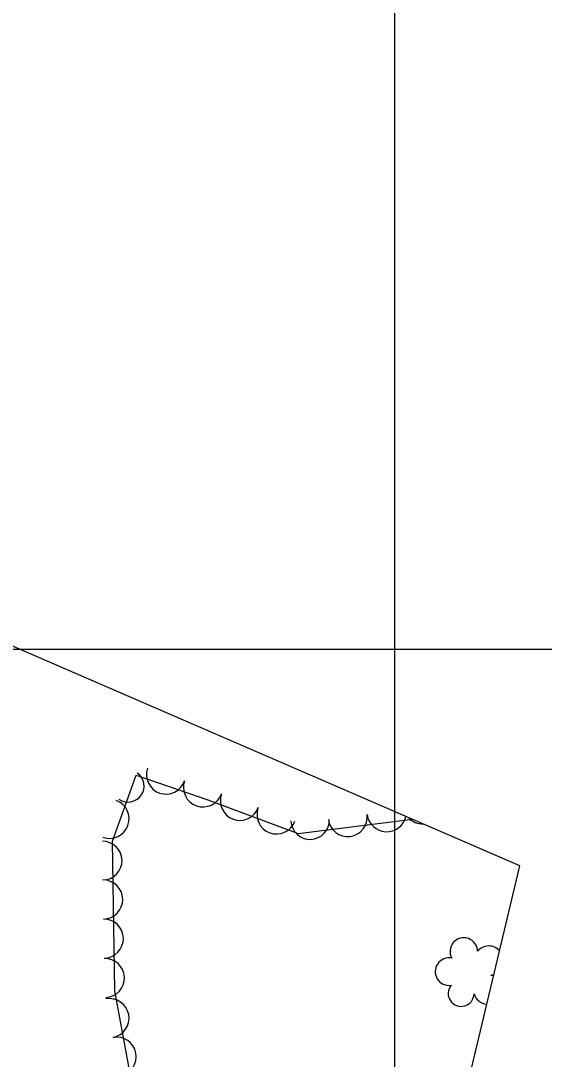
# Model space of a CAD drawing. Extents: x 591954 to 597000, y 198576 to 213500.
# Drawn here: x 596424.4 to 596530.2, y 204417.2 to 204627 of the extents above; entities that cross this region are included whole.
import ezdxf

# ---------------------------------------------------------------- set-up
doc = ezdxf.new("R2010")
doc.units = 0
for name, color, linetype in [('Level 10', 7, 'Continuous'), ('Level 18', 7, 'Continuous'), ('Level 4', 7, 'Continuous')]:
    doc.layers.add(name, color=color, linetype=linetype)

msp = doc.modelspace()

# ---------------------------------------------------------------- linework, layer by layer
at = {"layer": 'Level 10'}
for p, q in [((596500, 204000), (596500, 205500)), ((596500, 204000), (596500, 205500)), ((596500, 204000), (596500, 205500)), ((595000, 204500), (597000, 204500)), ((595000, 204500), (597000, 204500)), ((595000, 204500), (596500, 204500)), ((595000, 204500), (597000, 204500)), ((596500, 203500), (596500, 204500))]:
    msp.add_line(p, q, dxfattribs=at)
at = {"layer": 'Level 18'}
for points in [[(596442.94, 204461.24), (596447.73, 204474.59), (596462.21, 204469.61), (596480.45, 204462.8), (596503.57, 204465.66)], [(596442.94, 204461.24), (596447.73, 204474.59), (596462.21, 204469.61), (596480.45, 204462.8), (596503.57, 204465.66)], [(596442.94, 204461.24), (596447.73, 204474.59), (596462.21, 204469.61), (596480.45, 204462.8), (596503.57, 204465.66)], [(596499.9, 204349.89), (596481.65, 204350.81), (596447.94, 204355.04), (596447.49, 204371.66), (596449.17, 204400.06), (596443.43, 204431), (596442.94, 204461.24)], [(596499.9, 204349.89), (596481.65, 204350.81), (596447.94, 204355.04), (596447.49, 204371.66), (596449.17, 204400.06), (596443.43, 204431), (596442.94, 204461.24)], [(596499.9, 204349.89), (596481.65, 204350.81), (596447.94, 204355.04), (596447.49, 204371.66), (596449.17, 204400.06), (596443.43, 204431), (596442.94, 204461.24)]]:
    msp.add_lwpolyline(points, dxfattribs=at)
for centre, radius, start, end in [((596453.75, 204474.7), 3.95, 161.0338, 341.0185), ((596453.75, 204474.7), 3.95, 161.0338, 341.0185), ((596453.75, 204474.7), 3.95, 161.0338, 341.0185), ((596446.11, 204472.36), 3.22, 234.8999, 54.8845), ((596446.11, 204472.36), 3.22, 234.8999, 54.8845), ((596446.11, 204472.36), 3.22, 234.8999, 54.8845), ((596461.23, 204472.1), 3.95, 160.6187, 340.6034), ((596461.23, 204472.1), 3.95, 160.6187, 340.6034), ((596461.23, 204472.1), 3.95, 160.6187, 340.6034), ((596442.36, 204465.74), 3.95, 250.2724, 70.2571), ((596442.36, 204465.74), 3.95, 250.2724, 70.2571), ((596442.36, 204465.74), 3.95, 250.2724, 70.2571), ((596468.7, 204469.39), 3.95, 159.5339, 339.5186), ((596468.7, 204469.39), 3.95, 159.5339, 339.5186), ((596468.7, 204469.39), 3.95, 159.5339, 339.5186), ((596476.1, 204466.63), 3.95, 159.5407, 339.5254), ((596476.1, 204466.63), 3.95, 159.5407, 339.5254), ((596476.1, 204466.63), 3.95, 159.5407, 339.5254), ((596482.88, 204465.48), 3.88, 182.052, 2.0367), ((596482.88, 204465.48), 3.88, 182.052, 2.0367), ((596482.88, 204465.48), 3.88, 182.052, 2.0367), ((596490.5, 204466.13), 3.95, 187.0517, 7.0364), ((596490.5, 204466.13), 3.95, 187.0517, 7.0364), ((596490.5, 204466.13), 3.95, 187.0517, 7.0364), ((596498.35, 204467.09), 3.95, 187.0517, 347.5976), ((596498.35, 204467.09), 3.95, 187.0517, 347.5976), ((596498.35, 204467.09), 3.95, 187.0517, 347.5976), ((596505.66, 204468.58), 3.88, 221.5454, 271.6507), ((596505.66, 204468.58), 3.88, 221.5454, 271.6507), ((596505.66, 204468.58), 3.88, 221.5454, 271.6507), ((596440.96, 204457.3), 3.91, 270.939, 90.9237), ((596440.96, 204457.3), 3.91, 270.939, 90.9237), ((596440.96, 204457.3), 3.91, 270.939, 90.9237), ((596441.06, 204449.44), 3.95, 270.9359, 90.9206), ((596441.06, 204449.44), 3.95, 270.9359, 90.9206), ((596441.06, 204449.44), 3.95, 270.9359, 90.9206), ((596441.19, 204441.54), 3.95, 270.9358, 90.9205), ((596441.19, 204441.54), 3.95, 270.9358, 90.9205), ((596441.19, 204441.54), 3.95, 270.9358, 90.9205), ((596513.94, 204438.95), 2.78, 1.3946, 209.1675), ((596513.94, 204438.95), 2.78, 1.3946, 209.1675), ((596513.94, 204438.95), 2.78, 1.3946, 209.1675), ((596518.98, 204437.09), 2.97, 42.3519, 139.6575), ((596518.98, 204437.09), 2.97, 42.3519, 139.6575), ((596518.98, 204437.09), 2.97, 42.3519, 139.6575), ((596441.43, 204433.59), 3.94, 272.4859, 92.4705), ((596441.43, 204433.59), 3.94, 272.4859, 92.4705), ((596441.43, 204433.59), 3.94, 272.4859, 92.4705), ((596510.94, 204434.87), 2.78, 78.0716, 279.0826), ((596510.94, 204434.87), 2.78, 78.0716, 279.0826), ((596510.94, 204434.87), 2.78, 78.0716, 279.0826), ((596518.98, 204437.09), 2.97, 278.4237, 290.8127), ((596518.98, 204437.09), 2.97, 278.4237, 290.8127), ((596518.98, 204437.09), 2.97, 278.4237, 290.8127), ((596518.87, 204431.24), 2.97, 68.4126, 79.0477), ((596518.87, 204431.24), 2.97, 68.4126, 79.0477), ((596518.87, 204431.24), 2.97, 68.4126, 79.0477), ((596513.4, 204430.47), 2.61, 140.7797, 358.7123), ((596513.4, 204430.47), 2.61, 140.7797, 358.7123), ((596513.4, 204430.47), 2.61, 140.7797, 358.7123), ((596442.35, 204425.48), 3.95, 280.5226, 100.5073), ((596442.35, 204425.48), 3.95, 280.5226, 100.5073), ((596442.35, 204425.48), 3.95, 280.5226, 100.5073), ((596518.87, 204431.24), 2.97, 196.0745, 264.752), ((596518.87, 204431.24), 2.97, 196.0745, 264.752), ((596518.87, 204431.24), 2.97, 196.0745, 264.752), ((596443.79, 204417.71), 3.95, 280.5226, 100.5073), ((596443.79, 204417.71), 3.95, 280.5226, 100.5073), ((596443.79, 204417.71), 3.95, 280.5226, 100.5073)]:
    msp.add_arc(centre, radius, start, end, dxfattribs=at)
at = {"layer": 'Level 4'}
msp.add_lwpolyline([(596451.14, 204145.51), (596525.27, 204456.26), (596301.7, 204553.02), (596061.01, 204676.82), (595803.6, 204793.01), (595657.91, 204869.81), (595496.03, 204962.18), (595284.73, 205098.89)], dxfattribs=at)
msp.add_lwpolyline([(596451.14, 204145.51), (596525.27, 204456.26), (596301.7, 204553.02), (596061.01, 204676.82), (595803.6, 204793.01), (595657.91, 204869.81), (595496.03, 204962.18), (595284.73, 205098.89)], dxfattribs=at)
msp.add_lwpolyline([(596451.14, 204145.51), (596525.27, 204456.26), (596301.7, 204553.02), (596061.01, 204676.82), (595803.6, 204793.01), (595657.91, 204869.81), (595496.03, 204962.18), (595284.73, 205098.89)], dxfattribs=at)

doc.saveas('drawing.dxf')
